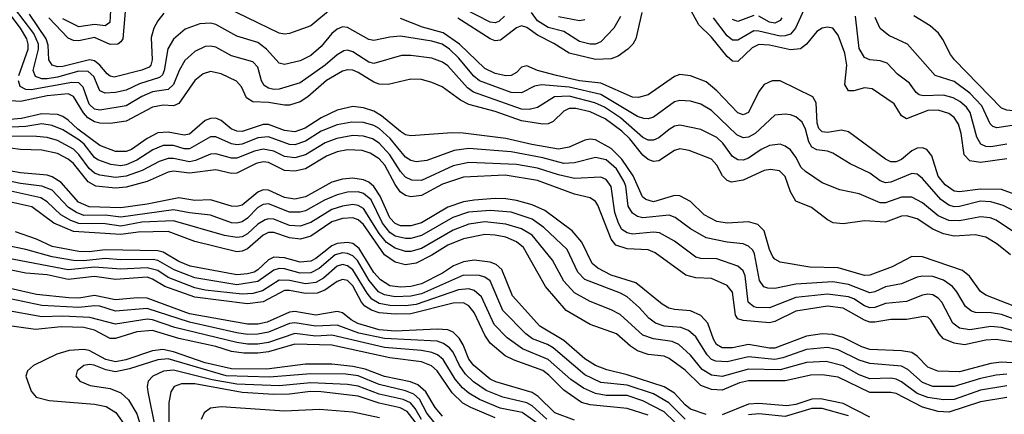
# Model space of a CAD drawing. Header units: inches. Extents: x 1308407 to 1441228, y 959628 to 1036311.
# Tile 621 of 656: x 1382746 to 1386481, y 1026305 to 1027802. Entities that reach past the tile are written whole.
import ezdxf

# ---------------------------------------------------------------- set-up
doc = ezdxf.new("R2010")
doc.units = ezdxf.units.IN
doc.header["$MEASUREMENT"] = 0
doc.layers.add('B3082', color=7, linetype='Continuous')

msp = doc.modelspace()

# ---------------------------------------------------------------- linework, layer by layer
at = {"layer": 'B3082', "color": 5}
for points, elevation in [([(1383096.3, 1027930), (1383088.4, 1027791.6), (1383070, 1027779), (1383030, 1027784.4), (1382970, 1027775.7), (1382910, 1027805.6)], 2760), ([(1382743.1, 1027590), (1382778.3, 1027690), (1382778.7, 1027710), (1382773.1, 1027730), (1382749.8, 1027770), (1382670, 1027873.6)], 2860), ([(1386610, 1027031.2), (1386476.6, 1027096.6), (1386430, 1027111.7), (1386390, 1027113.7), (1386310, 1027093.5), (1386290, 1027092.5), (1386270, 1027097.9), (1386240.1, 1027120.1), (1386170, 1027199.6), (1386150, 1027215.8), (1386130, 1027218.3), (1386050, 1027185.4), (1386030, 1027183.7), (1386010.3, 1027190.3), (1385970, 1027220.1), (1385895.5, 1027255.5), (1385830, 1027295.3), (1385810, 1027303.1), (1385770, 1027308.6), (1385750, 1027318.5), (1385739, 1027339), (1385727, 1027387), (1385713.6, 1027413.6), (1385690, 1027433.6), (1385670, 1027441.2), (1385650, 1027443.9), (1385610, 1027439.5), (1385535.9, 1027370), (1385510, 1027356), (1385490, 1027353.9), (1385465.7, 1027365.7), (1385370, 1027458.3), (1385330, 1027481.6), (1385290, 1027493.8), (1385250, 1027495.5), (1385230, 1027490.4), (1385150, 1027433), (1385130, 1027426.7), (1385112.8, 1027427.2), (1385090, 1027434.5), (1384950, 1027518.7), (1384830, 1027546), (1384724.8, 1027555.2), (1384698.8, 1027550), (1384650, 1027524.3), (1384610, 1027526.4), (1384490, 1027570.5), (1384468.3, 1027588.3), (1384410, 1027658.2), (1384376.9, 1027690), (1384348.7, 1027710), (1384310, 1027721.4), (1384190, 1027739.3), (1384150, 1027736.2), (1384090, 1027723.8), (1384070, 1027727.7), (1383990, 1027772.5), (1383970, 1027774.8), (1383950, 1027767), (1383930.6, 1027750), (1383890, 1027700.7), (1383850, 1027666.2), (1383810, 1027646.5), (1383750, 1027632.7), (1383730, 1027637), (1383682.8, 1027690), (1383650, 1027715.4), (1383570, 1027740.3), (1383490, 1027783.7), (1383470, 1027788.7), (1383430, 1027787.2), (1383373.6, 1027766.4), (1383330, 1027729.1), (1383307.8, 1027692.2), (1383294.4, 1027610), (1383287.4, 1027592.6), (1383276.7, 1027583.3), (1383201, 1027559), (1383150, 1027534.9), (1383110, 1027526.2), (1383070, 1027523.8), (1383050, 1027532.9), (1383027.4, 1027587.4), (1383006.2, 1027606.2), (1382970, 1027606.8), (1382890, 1027584.1), (1382850, 1027578.3), (1382830, 1027578.4), (1382806.6, 1027586.6), (1382797.9, 1027610), (1382817.1, 1027690), (1382817.7, 1027710), (1382800.2, 1027750), (1382690, 1027894.9)], 2840), ([(1383150, 1027879.6), (1383137.3, 1027730), (1383130, 1027717.8), (1383118.6, 1027710), (1383090, 1027707.8), (1383030, 1027734.4), (1382970, 1027722.5), (1382950, 1027722.9), (1382930, 1027732.9), (1382856.5, 1027810)], 2780), ([(1383932.5, 1027847.5), (1383850, 1027779.6), (1383770, 1027750.6), (1383750, 1027747.5), (1383730, 1027751.6), (1383490, 1027867.5)], 2820), ([(1384584.4, 1027815.6), (1384564.1, 1027795.9), (1384550, 1027790.3), (1384530, 1027792.5), (1384379.7, 1027870)], 2760), ([(1386490, 1027273.8), (1386390, 1027260.9), (1386350, 1027267), (1386327.9, 1027290), (1386316.8, 1027370), (1386306.2, 1027406.2), (1386290.9, 1027430.9), (1386270, 1027446.7), (1386230, 1027459.3), (1386190, 1027458.1), (1386110, 1027425.5), (1386090, 1027437.7), (1386063.3, 1027483.3), (1385979.6, 1027539.6), (1385950, 1027543.6), (1385910, 1027532.3), (1385890, 1027531.9), (1385876.2, 1027556.2), (1385883.7, 1027630), (1385875.6, 1027675.6), (1385850, 1027743.5), (1385829.9, 1027769.9), (1385810, 1027774.4), (1385790, 1027769.9), (1385770, 1027757.9), (1385730.1, 1027709.9), (1385707.8, 1027692.2), (1385670, 1027688.3), (1385590, 1027706.1), (1385550, 1027708.4), (1385524, 1027696), (1385470, 1027643.7), (1385450, 1027644.9), (1385430, 1027663.2), (1385370, 1027736.6), (1385322.6, 1027782.6), (1385287.1, 1027847.1)], 2780), ([(1385719.8, 1027840.2), (1385688.3, 1027770), (1385670, 1027747.9), (1385650, 1027740.7), (1385630, 1027740.1), (1385550, 1027759.3), (1385530, 1027759.8), (1385470, 1027724.5), (1385450, 1027725.1), (1385430, 1027741.2), (1385378.1, 1027810)], 2760), ([(1383292.7, 1027827.3), (1383270, 1027798.7), (1383254.6, 1027770), (1383244.8, 1027735.2), (1383248.4, 1027650), (1383243.7, 1027630), (1383237.2, 1027622.8), (1383210, 1027610.5), (1383104.9, 1027584.9), (1383090, 1027587.9), (1383077.5, 1027597.5), (1383050.4, 1027630.4), (1383030, 1027646.2), (1383010.6, 1027650.6), (1382910, 1027625.2), (1382890, 1027623.8), (1382869, 1027630), (1382857.4, 1027650), (1382853.9, 1027706.1), (1382846.7, 1027730), (1382784, 1027824)], 2820), ([(1386570, 1027120.6), (1386470, 1027157.7), (1386390, 1027159), (1386310, 1027148.5), (1386290, 1027151.5), (1386256.1, 1027176.1), (1386230, 1027208.1), (1386205.7, 1027285.7), (1386186.2, 1027310), (1386170, 1027316.1), (1386150, 1027314.7), (1386130, 1027305.2), (1386090, 1027272.1), (1386070, 1027262.7), (1386050, 1027262.8), (1386030, 1027273.3), (1385890, 1027376.9), (1385862.6, 1027382.6), (1385810, 1027374.7), (1385790, 1027376.7), (1385777.6, 1027390), (1385771.2, 1027410), (1385766.9, 1027486.9), (1385754.9, 1027510), (1385630, 1027570.3), (1385600.4, 1027570), (1385570, 1027556.1), (1385550, 1027530.5), (1385510.6, 1027450), (1385490, 1027441.4), (1385470, 1027449), (1385390, 1027532.5), (1385350, 1027566.6), (1385290, 1027589.9), (1385250, 1027593.9), (1385230, 1027586.9), (1385130, 1027516.9), (1385092.9, 1027507.1), (1385070, 1027508.6), (1384950, 1027561.4), (1384870, 1027570.7), (1384782.5, 1027590), (1384710.7, 1027610), (1384670, 1027627.8), (1384650, 1027621.7), (1384630, 1027602.4), (1384610, 1027590.7), (1384590, 1027589), (1384550, 1027598.6), (1384510, 1027616.7), (1384414.9, 1027710), (1384352.6, 1027752.6), (1384274.4, 1027774.4), (1384190, 1027807.1)], 2820), ([(1385105.3, 1027830), (1385082.6, 1027730), (1385071.1, 1027708.9), (1385052.5, 1027690), (1385015.6, 1027664.4), (1384990, 1027654), (1384930, 1027651), (1384830, 1027674.9), (1384772.4, 1027712.4), (1384710, 1027743.5), (1384670, 1027772.6), (1384650, 1027778.6), (1384630, 1027772.1), (1384570, 1027724.8), (1384550, 1027721.8), (1384530, 1027730.2), (1384408.5, 1027808.5)], 2780), ([(1385025.5, 1027814.5), (1385000.1, 1027770), (1384950, 1027718.3), (1384930.3, 1027709.7), (1384910, 1027709.4), (1384870, 1027720.1), (1384810, 1027757), (1384750, 1027772.4), (1384710, 1027798.6), (1384687.7, 1027830)], 2760), ([(1384890, 1027802.5), (1384870, 1027797.9), (1384790, 1027813.9)], 2740), ([(1385530, 1027818.4), (1385470, 1027795.4), (1385450, 1027803.1)], 2740), ([(1385636.4, 1027810), (1385630, 1027799.3), (1385610, 1027788.8), (1385590, 1027792.7), (1385550, 1027815.7)], 2740), ([(1386490, 1027329.7), (1386430, 1027319.8), (1386410, 1027320.8), (1386391.8, 1027330), (1386376.7, 1027356.7), (1386350.9, 1027450), (1386336.9, 1027470), (1386312.3, 1027492.3), (1386286.3, 1027506.3), (1386250, 1027515.7), (1386173, 1027513), (1386157.7, 1027517.7), (1386146, 1027526), (1386121.4, 1027561.4), (1386075.8, 1027595.8), (1386036.8, 1027636.8), (1386010, 1027646.7), (1385969.9, 1027649.9), (1385950, 1027658.9), (1385930, 1027693.7), (1385915.6, 1027815.6)], 2760), ([(1386510, 1027401), (1386451.9, 1027391.9), (1386437.2, 1027397.2), (1386426.8, 1027406.8), (1386394.9, 1027474.9), (1386350, 1027523.5), (1386290, 1027568), (1386218.5, 1027590), (1386112.9, 1027710), (1386042.2, 1027742.2), (1386010, 1027768.9), (1385990.8, 1027810.8)], 2740), ([(1386723.8, 1027830), (1386757.7, 1027770), (1386773.6, 1027730), (1386785.4, 1027650), (1386789.4, 1027570), (1386803, 1027490), (1386795.1, 1027464.9), (1386760.2, 1027430), (1386750, 1027409.7), (1386730, 1027400.7), (1386587.6, 1027447.6), (1386490, 1027459.5), (1386470, 1027466.7), (1386292.2, 1027650), (1386276.4, 1027670), (1386247.7, 1027727.7), (1386230.8, 1027750.8), (1386199.4, 1027779.4), (1386137.6, 1027817.6)], 2720), ([(1386557.2, 1026970), (1386450, 1027040.9), (1386426.6, 1027050), (1386390, 1027054.5), (1386310, 1027039.4), (1386270, 1027040.5), (1386230, 1027058.1), (1386170, 1027107.3), (1386130, 1027129.1), (1386090, 1027128.8), (1386030, 1027107.1), (1386010, 1027107.7), (1385930, 1027141.6), (1385856.2, 1027156.2), (1385790, 1027183.6), (1385726.5, 1027226.5), (1385710, 1027241.6), (1385690, 1027281.2), (1385670, 1027308.2), (1385650, 1027322.2), (1385630, 1027329.4), (1385590, 1027325.3), (1385558.1, 1027310), (1385510, 1027277), (1385490, 1027269.5), (1385470, 1027270.4), (1385450, 1027283.4), (1385413.5, 1027333.5), (1385390, 1027355.9), (1385330, 1027385.7), (1385250, 1027402.2), (1385230, 1027397.8), (1385210, 1027386.2), (1385170, 1027354.4), (1385150, 1027345.3), (1385130, 1027345.7), (1385110, 1027355.9), (1385024.9, 1027430), (1384963.6, 1027470), (1384927.4, 1027487.4), (1384830, 1027512.5), (1384774.2, 1027510), (1384710.6, 1027469.4), (1384677.9, 1027462.1), (1384650, 1027462.3), (1384467.5, 1027527.5), (1384444.1, 1027544.1), (1384370, 1027627), (1384350, 1027640.8), (1384310, 1027656.3), (1384230, 1027667), (1384194.2, 1027665.9), (1384090, 1027635.9), (1384070, 1027641), (1384010, 1027679.9), (1383990, 1027686.2), (1383976, 1027684), (1383950, 1027669), (1383904.9, 1027630), (1383810, 1027562.9), (1383730, 1027538.2), (1383710, 1027537.3), (1383690, 1027542.2), (1383673.1, 1027553.1), (1383663.8, 1027570), (1383650, 1027622), (1383630, 1027642.1), (1383550, 1027665.8), (1383490, 1027698.5), (1383470, 1027702.5), (1383450, 1027700.1), (1383410, 1027682.1), (1383372.7, 1027647.3), (1383350.6, 1027609.4), (1383330, 1027555.9), (1383310, 1027537.2), (1383250, 1027528), (1383210, 1027510.5), (1383150, 1027475.3), (1383050, 1027458.9), (1383030, 1027463.4), (1383010, 1027481.3), (1382986.9, 1027546.9), (1382970, 1027562.6), (1382943.5, 1027563.5), (1382790, 1027535.8), (1382770, 1027537.1), (1382748.4, 1027548.4), (1382741.2, 1027570)], 2860), ([(1386503.6, 1026910), (1386452.3, 1026952.3), (1386410, 1026977.5), (1386370, 1026985.4), (1386290, 1026981.2), (1386250, 1026989.4), (1386210, 1027007.5), (1386150, 1027046), (1386110, 1027057.9), (1386090, 1027056.7), (1386030, 1027034.2), (1385950, 1027039.1), (1385870, 1027027.9), (1385831.7, 1027031.7), (1385810, 1027042.6), (1385749.4, 1027089.4), (1385690, 1027113.7), (1385670, 1027148.7), (1385650, 1027207.4), (1385628.2, 1027228.2), (1385594.2, 1027234.2), (1385570, 1027229.9), (1385490, 1027192.9), (1385446.3, 1027186.3), (1385430, 1027191.5), (1385411.5, 1027210), (1385389.7, 1027249.7), (1385370, 1027272.5), (1385285.8, 1027305.8), (1385250, 1027311.8), (1385230, 1027306), (1385170, 1027266.4), (1385150, 1027264), (1385130, 1027272.1), (1385110, 1027288.6), (1385060.3, 1027350), (1385030, 1027378.9), (1384966.3, 1027426.3), (1384910, 1027453.2), (1384855.1, 1027464.9), (1384830, 1027465.3), (1384810, 1027455.4), (1384770, 1027416.6), (1384750, 1027407.5), (1384730, 1027405.3), (1384650, 1027419.1), (1384550, 1027453.7), (1384450, 1027480.5), (1384417.6, 1027497.6), (1384348.1, 1027548.1), (1384310, 1027564.5), (1384270, 1027575), (1384230, 1027576.7), (1384143.4, 1027556.6), (1384110, 1027557.2), (1384090, 1027564.9), (1384030, 1027601.9), (1384010, 1027610.9), (1383990, 1027612.2), (1383970, 1027607.4), (1383910, 1027571.8), (1383839.1, 1027510), (1383810, 1027490.6), (1383770, 1027478.5), (1383750, 1027478.4), (1383690, 1027488.3), (1383630, 1027490.7), (1383606.2, 1027506.2), (1383587.6, 1027547.6), (1383568.9, 1027568.9), (1383510, 1027596.9), (1383470, 1027605.6), (1383442.6, 1027597.4), (1383410, 1027572.1), (1383350, 1027484), (1383330, 1027476.1), (1383290, 1027477.4), (1383250, 1027470.2), (1383150, 1027417.2), (1383090, 1027408.7), (1383050, 1027409.1), (1383030, 1027414.9), (1383004.7, 1027430), (1382988.4, 1027448.4), (1382950.9, 1027510.9), (1382930, 1027521.3), (1382850, 1027513.9), (1382750, 1027492.3), (1382714.4, 1027494.4)], 2880), ([(1386550, 1026702.6), (1386410, 1026756.7), (1386390, 1026771.2), (1386349, 1026829), (1386321.4, 1026850), (1386170, 1026902.9), (1386130, 1026903.2), (1386055.2, 1026864.8), (1385970, 1026833), (1385950, 1026831.9), (1385850, 1026861), (1385742.9, 1026862.9), (1385630, 1026882.4), (1385610, 1026893.4), (1385602.7, 1026902.7), (1385590.2, 1026930.2), (1385570, 1027001.5), (1385545.3, 1027025.3), (1385510, 1027035.5), (1385430, 1027029.9), (1385390, 1027037), (1385341.7, 1027061.7), (1385290, 1027112.1), (1385250, 1027134.1), (1385230, 1027134.7), (1385150, 1027111.6), (1385120.4, 1027120.4), (1385108.9, 1027130), (1385072.8, 1027210), (1385030, 1027273.3), (1384990, 1027313.4), (1384930, 1027346.5), (1384910, 1027349.2), (1384890, 1027344.7), (1384830, 1027318.6), (1384790, 1027310.7), (1384688.2, 1027328.2), (1384590, 1027351.3), (1384428.7, 1027371.3), (1384386.5, 1027373.5), (1384230, 1027361.7), (1384210, 1027365.9), (1384190, 1027378.6), (1384118.1, 1027438.1), (1384090, 1027454.6), (1384050, 1027467.5), (1384010, 1027472.5), (1383950, 1027458.7), (1383890, 1027429.7), (1383828.8, 1027391.2), (1383790, 1027376.8), (1383750, 1027382), (1383690, 1027404.3), (1383670, 1027404), (1383590, 1027377.9), (1383570, 1027378.8), (1383548.5, 1027388.5), (1383510, 1027420.1), (1383490, 1027428.8), (1383470, 1027427.7), (1383450, 1027419.7), (1383390, 1027368.2), (1383370, 1027364), (1383310, 1027376.1), (1383270, 1027372.8), (1383230, 1027351.3), (1383170, 1027309.7), (1383150, 1027301.7), (1383110, 1027302.1), (1383050, 1027324.4), (1382967, 1027387), (1382930, 1027421.5), (1382910, 1027435.4), (1382890, 1027442.5), (1382830, 1027445), (1382753, 1027427), (1382650, 1027418.9)], 2920), ([(1386590, 1026639.1), (1386470, 1026683.7), (1386430.1, 1026689.9), (1386370.9, 1026690.9), (1386355.6, 1026695.6), (1386333.2, 1026713.2), (1386300.8, 1026770), (1386283.9, 1026790), (1386250, 1026813.6), (1386210, 1026827.3), (1386170, 1026829.3), (1386150, 1026824.7), (1386090, 1026799.7), (1386030, 1026789), (1385990, 1026769.3), (1385970, 1026765.8), (1385890, 1026797.8), (1385830, 1026807.1), (1385690, 1026798.3), (1385610, 1026782.7), (1385583.6, 1026783.6), (1385568.4, 1026788.4), (1385552, 1026812), (1385533.7, 1026913.7), (1385527.2, 1026927.2), (1385510, 1026943.4), (1385490, 1026951.2), (1385430, 1026957.7), (1385350, 1026975), (1385290, 1027008.3), (1385232.2, 1027052.2), (1385210, 1027060.7), (1385110, 1027050.6), (1385090, 1027055), (1385070, 1027068), (1385054.5, 1027094.5), (1385045.3, 1027170), (1385038.1, 1027190), (1385010, 1027235.9), (1384970, 1027270.2), (1384930, 1027279.4), (1384850, 1027258.5), (1384810, 1027257.1), (1384730, 1027278.4), (1384610, 1027300.8), (1384450, 1027313.7), (1384394.3, 1027305.7), (1384290, 1027268.3), (1384250, 1027262.9), (1384230, 1027267.7), (1384210, 1027280.7), (1384151.6, 1027351.6), (1384110, 1027389.4), (1384090, 1027401.3), (1384050, 1027412), (1384006.2, 1027413.8), (1383950, 1027402.8), (1383890, 1027379.2), (1383830, 1027340.8), (1383790, 1027327.9), (1383770, 1027329.2), (1383690, 1027358), (1383650, 1027354), (1383590, 1027330.6), (1383570, 1027327.5), (1383550, 1027330.7), (1383490, 1027358.3), (1383470, 1027357.5), (1383390, 1027311.9), (1383370, 1027312.8), (1383330, 1027325.2), (1383290, 1027324.3), (1383251.2, 1027308.8), (1383191.1, 1027268.9), (1383150, 1027251.6), (1383130, 1027248.2), (1383092.6, 1027252.6), (1383043.1, 1027270), (1383030, 1027279.7), (1382990.9, 1027330), (1382970, 1027346.3), (1382910, 1027384.7), (1382870, 1027401.1), (1382830, 1027406.6), (1382770, 1027396.7), (1382690, 1027393.8)], 2940), ([(1386570, 1026605.8), (1386470, 1026633.7), (1386430, 1026638.1), (1386350, 1026625.8), (1386310, 1026631.5), (1386285.2, 1026650), (1386243.8, 1026730), (1386230, 1026745.7), (1386210, 1026758.1), (1386190, 1026760.7), (1386170, 1026756.7), (1386110, 1026733.4), (1386030, 1026725.5), (1385990, 1026709.7), (1385970, 1026708.3), (1385950, 1026716.1), (1385910, 1026742.9), (1385890, 1026750.6), (1385810, 1026760.7), (1385690, 1026747.9), (1385590, 1026709), (1385540.5, 1026710), (1385530, 1026712.8), (1385509.7, 1026729.7), (1385497.1, 1026830), (1385489.7, 1026849.7), (1385470, 1026867.1), (1385390, 1026895), (1385330, 1026896.3), (1385310, 1026901.6), (1385230, 1026961.3), (1385173.2, 1026993.2), (1385150, 1026995.9), (1385070, 1026988.7), (1385050, 1026992.9), (1385030, 1027005.9), (1385016.8, 1027030), (1385004, 1027070), (1384989.6, 1027169.6), (1384970, 1027195.8), (1384950, 1027205.2), (1384850, 1027199.8), (1384790, 1027213), (1384710, 1027239.1), (1384630, 1027252.8), (1384450, 1027260.9), (1384390, 1027247.3), (1384270, 1027192.5), (1384233.3, 1027193.3), (1384210, 1027204.5), (1384190, 1027226.3), (1384149.8, 1027289.8), (1384110, 1027334.2), (1384084.7, 1027350), (1384050, 1027360.4), (1384010, 1027362.8), (1383948.9, 1027351.1), (1383905.2, 1027334.9), (1383830, 1027288.9), (1383790, 1027278.1), (1383750, 1027282.9), (1383710, 1027303.3), (1383670, 1027310.7), (1383636.6, 1027303.4), (1383570, 1027276.8), (1383550, 1027276.7), (1383490, 1027293.5), (1383470, 1027291.8), (1383412.5, 1027267.5), (1383390, 1027262.9), (1383330, 1027275.6), (1383310, 1027275.6), (1383275.3, 1027264.7), (1383210.4, 1027229.6), (1383150, 1027208.5), (1383110, 1027204), (1383050, 1027212.1), (1383030, 1027220.3), (1383010, 1027237.8), (1382971, 1027291), (1382950.6, 1027310.6), (1382890, 1027343.8), (1382850, 1027354.9), (1382810, 1027359.3), (1382690, 1027360.2)], 2960), ([(1386530, 1026575.3), (1386450, 1026588.7), (1386410, 1026585.5), (1386330, 1026568.9), (1386290, 1026574.1), (1386250, 1026591.7), (1386233.2, 1026610), (1386202.4, 1026662.4), (1386190, 1026673.1), (1386175.5, 1026675.5), (1386110, 1026664), (1386050, 1026664.6), (1385990, 1026654.3), (1385970, 1026654.9), (1385950, 1026661.7), (1385870, 1026707.1), (1385810, 1026715.5), (1385690, 1026695.7), (1385610, 1026656.4), (1385590, 1026652.3), (1385490, 1026660.5), (1385470, 1026666.9), (1385460.9, 1026680.9), (1385450, 1026768.3), (1385430, 1026793.3), (1385370, 1026820.1), (1385310, 1026822.8), (1385273.2, 1026833.2), (1385157, 1026917), (1385130, 1026929.2), (1385050, 1026933.3), (1385007, 1026947), (1384989.2, 1026969.2), (1384938.9, 1027098.9), (1384930, 1027112.2), (1384910, 1027126), (1384850, 1027140.1), (1384710, 1027192.6), (1384587.8, 1027212.2), (1384430, 1027205.3), (1384350, 1027178.2), (1384270, 1027134.7), (1384230, 1027129.6), (1384210, 1027135.1), (1384189.3, 1027149.3), (1384170, 1027176.3), (1384130.6, 1027250), (1384110, 1027274.4), (1384076.1, 1027296.1), (1384045.5, 1027305.5), (1383990, 1027308.6), (1383950, 1027300.9), (1383910, 1027284.1), (1383830, 1027236.9), (1383790, 1027227.8), (1383750, 1027230.2), (1383690, 1027260.6), (1383670, 1027263), (1383643.1, 1027256.9), (1383570, 1027219.3), (1383550, 1027218.4), (1383490, 1027232.3), (1383390, 1027219.3), (1383330, 1027227), (1383310, 1027223.8), (1383230, 1027188.2), (1383150, 1027166.7), (1383110, 1027163.2), (1383034.8, 1027170), (1383006.5, 1027186.5), (1382950, 1027256.8), (1382930, 1027273.3), (1382890, 1027294.1), (1382830, 1027307.5), (1382750, 1027310.2), (1382670, 1027319.4)], 2980), ([(1386510, 1026499.6), (1386470, 1026502.5), (1386430, 1026498.1), (1386310, 1026465.5), (1386228.6, 1026468.6), (1386190, 1026483.9), (1386150, 1026524.9), (1386130, 1026539.2), (1386090, 1026546.1), (1385970, 1026550.7), (1385940.4, 1026560.4), (1385870, 1026595.7), (1385830, 1026607.4), (1385790, 1026609.5), (1385730, 1026600.8), (1385610, 1026556.2), (1385590, 1026555.3), (1385510, 1026570.2), (1385450, 1026556.5), (1385410, 1026557.4), (1385389.6, 1026570), (1385377.7, 1026590), (1385356, 1026650), (1385330, 1026679.2), (1385290, 1026697.5), (1385230, 1026701.9), (1385208.1, 1026708.1), (1385182.9, 1026722.9), (1385083.2, 1026803.2), (1384990, 1026833.3), (1384939.1, 1026859.1), (1384917.2, 1026877.2), (1384877.9, 1026957.9), (1384841, 1027001), (1384738.2, 1027078.2), (1384690, 1027099.5), (1384630, 1027116.3), (1384590, 1027123.1), (1384550, 1027123.4), (1384470, 1027118), (1384430, 1027110.6), (1384370, 1027090.9), (1384270, 1027031.4), (1384230, 1027019.7), (1384190, 1027020.4), (1384170, 1027029.4), (1384150, 1027050.3), (1384112.9, 1027132.9), (1384088.9, 1027168.9), (1384070, 1027185.6), (1384050, 1027195.2), (1384010, 1027201), (1383970, 1027197.3), (1383930, 1027186.3), (1383830, 1027130.7), (1383790, 1027120.6), (1383750, 1027127.3), (1383690, 1027155.5), (1383670, 1027156.4), (1383650, 1027148.2), (1383590, 1027098.6), (1383570, 1027094), (1383550, 1027095.1), (1383470, 1027118.9), (1383410, 1027116.7), (1383350, 1027126), (1383230, 1027102.5), (1383130, 1027088.7), (1383010, 1027092.3), (1382969.3, 1027109.3), (1382904.1, 1027184.1), (1382870, 1027205.8), (1382850, 1027212.7), (1382750, 1027220.7), (1382670, 1027235.5)], 3020), ([(1386490, 1026457.3), (1386450, 1026453.8), (1386390, 1026441.1), (1386290.6, 1026410.6), (1386210, 1026410.8), (1386170, 1026425.2), (1386114.5, 1026474.5), (1386090, 1026487.3), (1385970, 1026497.1), (1385930, 1026509.9), (1385850, 1026548.9), (1385810, 1026558), (1385730, 1026550.9), (1385640.5, 1026519.5), (1385610, 1026513.1), (1385510, 1026523.2), (1385430, 1026503.2), (1385386.3, 1026506.3), (1385370, 1026513), (1385353, 1026530), (1385310, 1026598.8), (1385283, 1026623), (1385254.3, 1026634.3), (1385190, 1026639.3), (1385158, 1026650), (1385132.1, 1026670), (1385096, 1026710), (1385050, 1026751.1), (1385024.8, 1026764.8), (1384890, 1026816.5), (1384863.6, 1026843.6), (1384822.1, 1026930), (1384734.3, 1027014.3), (1384690, 1027044.7), (1384610, 1027071.7), (1384530, 1027078.4), (1384448.1, 1027071.9), (1384388.7, 1027051.3), (1384270, 1026983.8), (1384230, 1026972.1), (1384210, 1026971.3), (1384170, 1026981.4), (1384150, 1026994.2), (1384122, 1027030), (1384078.7, 1027118.7), (1384050, 1027142.9), (1384030, 1027148.5), (1383990, 1027147.7), (1383950, 1027137.5), (1383902, 1027118), (1383830, 1027077.3), (1383810, 1027071.5), (1383770, 1027071.7), (1383690, 1027103), (1383670, 1027101.2), (1383650, 1027090.2), (1383610, 1027049.3), (1383590, 1027035.7), (1383570, 1027030.3), (1383550, 1027031.5), (1383470, 1027060.2), (1383390, 1027069), (1383330, 1027081.3), (1383130, 1027052.6), (1383070, 1027059.9), (1382990, 1027059.8), (1382961.3, 1027070), (1382931.8, 1027090), (1382870, 1027155), (1382830, 1027171.1), (1382750, 1027180.2), (1382670, 1027196.7)], 3040), ([(1386490, 1026412.6), (1386390, 1026396.2), (1386290, 1026361.2), (1386250, 1026359.1), (1386190, 1026368.3), (1386150, 1026383.1), (1386090, 1026428.5), (1386070, 1026438.1), (1386050, 1026442.3), (1385970, 1026439), (1385930, 1026454.9), (1385870, 1026488.6), (1385805.3, 1026505.3), (1385730, 1026501.3), (1385630, 1026473.5), (1385510, 1026475.7), (1385410, 1026448.6), (1385370, 1026452.9), (1385335.1, 1026475.1), (1385290, 1026529.1), (1385246.4, 1026570), (1385220.8, 1026580.8), (1385150, 1026591.1), (1385110, 1026604.7), (1385023.2, 1026683.2), (1384990, 1026701.7), (1384910, 1026732.5), (1384850, 1026765.8), (1384809.9, 1026810), (1384767.5, 1026890), (1384690, 1026984.4), (1384650, 1027008.3), (1384590, 1027026.3), (1384510, 1027034.6), (1384450, 1027026.7), (1384390, 1027003.9), (1384270, 1026934.6), (1384230, 1026922.2), (1384210, 1026922.2), (1384170, 1026935.6), (1384137.2, 1026957.2), (1384110, 1026991.3), (1384050, 1027085.7), (1384030, 1027097.8), (1384010, 1027101.3), (1383970, 1027095.1), (1383930, 1027081.7), (1383850, 1027032.8), (1383810, 1027018.2), (1383770, 1027021.1), (1383710, 1027044.9), (1383690, 1027047), (1383676.7, 1027043.3), (1383650, 1027025.7), (1383610, 1026989.1), (1383590, 1026978.6), (1383570, 1026975.4), (1383523.3, 1026983.3), (1383330, 1027038.6), (1383210, 1027033.5), (1383130, 1027018.5), (1383070, 1027027.9), (1382970, 1027029.1), (1382940, 1027040), (1382902.2, 1027062.2), (1382850.9, 1027110.9), (1382826.4, 1027126.4), (1382690, 1027156.4)], 3060), ([(1386490, 1026368.4), (1386390, 1026352.3), (1386270, 1026313.4), (1386230, 1026315.2), (1386170, 1026331.4), (1386070, 1026383.2), (1386050, 1026387.5), (1385970, 1026387.4), (1385850, 1026445), (1385790, 1026455.1), (1385746.7, 1026453.3), (1385650, 1026431.3), (1385510, 1026432.3), (1385476.2, 1026423.8), (1385410, 1026396.6), (1385370, 1026398.5), (1385330, 1026413.8), (1385270, 1026472.4), (1385210, 1026516.4), (1385190, 1026524.7), (1385130, 1026531.6), (1385090, 1026545.7), (1385063.1, 1026563.1), (1385010, 1026609.9), (1384910, 1026645), (1384819.1, 1026699.1), (1384739.9, 1026790), (1384657.3, 1026937.3), (1384630, 1026959.9), (1384590, 1026976.8), (1384550, 1026985), (1384510, 1026986.7), (1384430, 1026970.7), (1384370, 1026946.7), (1384310, 1026909.3), (1384250, 1026878.9), (1384210, 1026871.5), (1384170, 1026881.5), (1384130, 1026910.2), (1384050, 1027024.9), (1384030, 1027042.6), (1384010, 1027050.5), (1383970, 1027048.3), (1383930, 1027034.7), (1383850, 1026980.7), (1383811.2, 1026968.8), (1383770, 1026974.4), (1383710, 1026995.3), (1383690, 1026994.3), (1383670, 1026984.5), (1383610, 1026933.1), (1383590, 1026923.7), (1383570, 1026921.6), (1383410, 1026960.4), (1383310, 1026998.8), (1383196.1, 1026996.1), (1383130, 1026986.5), (1382950, 1026999.1), (1382875.4, 1027030), (1382792.4, 1027092.4), (1382690, 1027114.7)], 3080), ([(1385350, 1026303.4), (1385290, 1026324.2), (1385270, 1026340.2), (1385230, 1026385.3), (1385190, 1026408.8), (1385050, 1026453.9), (1384973.2, 1026473.2), (1384930, 1026490.3), (1384890, 1026515.6), (1384810, 1026584.9), (1384719.4, 1026639.4), (1384614.7, 1026754.7), (1384574.7, 1026854.7), (1384553.1, 1026873.1), (1384530, 1026881.7), (1384470, 1026889.9), (1384430, 1026883.6), (1384391.9, 1026868.1), (1384350, 1026840.9), (1384270, 1026800), (1384230, 1026789.2), (1384190, 1026787), (1384150, 1026792.6), (1384114.6, 1026814.6), (1384090, 1026842.8), (1384034, 1026934), (1384010, 1026952.5), (1383990, 1026957.2), (1383950, 1026952.5), (1383930, 1026944.1), (1383870, 1026896.4), (1383850, 1026885.6), (1383810, 1026881.5), (1383750, 1026898.5), (1383710, 1026900.8), (1383690, 1026891), (1383650, 1026852.8), (1383635.4, 1026844.6), (1383610, 1026837.4), (1383570, 1026834.5), (1383392.6, 1026867.4), (1383350, 1026885.2), (1383290, 1026919.8), (1383270, 1026924.7), (1383070, 1026928.4), (1383010, 1026921.4), (1382970, 1026923), (1382870, 1026941.7), (1382810, 1026969), (1382730, 1026997.3)], 3120), ([(1385270, 1026285.9), (1385208.7, 1026348.7), (1385150, 1026381.9), (1385050, 1026414.9), (1384950, 1026425.8), (1384890, 1026454.3), (1384770, 1026556.6), (1384748.1, 1026570), (1384691.7, 1026591.7), (1384666.2, 1026610), (1384579.2, 1026699.2), (1384530.8, 1026810.8), (1384510, 1026825.4), (1384490, 1026831.4), (1384430, 1026832.8), (1384270, 1026761.5), (1384230, 1026752.6), (1384170, 1026751.1), (1384130, 1026757.8), (1384107.4, 1026770), (1384072.1, 1026812.1), (1384027.9, 1026887.9), (1384010, 1026906.3), (1383990, 1026915.6), (1383970, 1026917.1), (1383943.2, 1026910), (1383881.9, 1026858.1), (1383850, 1026841.7), (1383810, 1026840.8), (1383750, 1026856.7), (1383730, 1026857.5), (1383710, 1026851.4), (1383650, 1026808.9), (1383570, 1026796.4), (1383410, 1026822.1), (1383332.5, 1026852.5), (1383270, 1026888.7), (1383252, 1026892), (1383130, 1026891.5), (1383070, 1026896.6), (1382990, 1026887), (1382950, 1026887.8), (1382870, 1026902), (1382769.4, 1026930.6), (1382590, 1026967)], 3140), ([(1385270, 1026236.9), (1385190, 1026314), (1385110, 1026355.3), (1385050, 1026375.6), (1384970, 1026376.5), (1384930, 1026383.4), (1384884, 1026404), (1384836.8, 1026436.8), (1384750, 1026512.3), (1384653.7, 1026553.7), (1384595, 1026595), (1384546, 1026646), (1384497.3, 1026750), (1384470, 1026775.1), (1384450, 1026780.4), (1384410, 1026777.4), (1384250, 1026721.9), (1384210, 1026716.6), (1384150, 1026717.9), (1384110, 1026725.5), (1384082.2, 1026742.2), (1384063.9, 1026763.9), (1384010, 1026852.9), (1383990, 1026868.8), (1383970, 1026872.7), (1383950, 1026866.7), (1383898.8, 1026821.3), (1383870, 1026804.7), (1383830, 1026799.6), (1383770, 1026813), (1383730, 1026813.2), (1383667.1, 1026772.9), (1383630, 1026763), (1383590, 1026760.7), (1383450, 1026775.7), (1383410, 1026784.9), (1383310, 1026823.6), (1383270, 1026850.9), (1383230, 1026861), (1383130, 1026854.9), (1383030, 1026862.7), (1382930, 1026853.1), (1382670, 1026901.8)], 3160), ([(1385130, 1026301.3), (1385050, 1026327.3), (1384910, 1026340.4), (1384876.9, 1026350), (1384810, 1026396.1), (1384753.7, 1026453.7), (1384730, 1026471), (1384621.6, 1026510), (1384587.1, 1026527.1), (1384530, 1026575.1), (1384510, 1026604.5), (1384470, 1026691.3), (1384450, 1026716.6), (1384430, 1026727.6), (1384390, 1026726.2), (1384230, 1026686.5), (1384170, 1026684.1), (1384110, 1026689.8), (1384080.4, 1026700.4), (1384055.6, 1026715.6), (1384042.9, 1026730), (1384010, 1026792.1), (1383990, 1026811.9), (1383970, 1026816.7), (1383950, 1026809.1), (1383904, 1026776), (1383875.1, 1026764.9), (1383830, 1026762.8), (1383770, 1026774.8), (1383750, 1026774.3), (1383670, 1026731.9), (1383610, 1026723.4), (1383410, 1026748.9), (1383297.2, 1026790), (1383250, 1026818.2), (1383230, 1026824.6), (1383110, 1026816.2), (1383030, 1026828.3), (1382930, 1026816.7), (1382850, 1026834.2), (1382770, 1026840.6), (1382670, 1026860.1)], 3180), ([(1384850, 1026282), (1384776.3, 1026310), (1384712.4, 1026372.4), (1384690, 1026387.5), (1384551.9, 1026428.1), (1384530, 1026438.2), (1384468.3, 1026490), (1384450, 1026513.7), (1384428.7, 1026568.7), (1384413.6, 1026593.6), (1384390, 1026616.2), (1384370, 1026624.9), (1384330, 1026628), (1384170, 1026620.7), (1384110, 1026625.8), (1384028.8, 1026648.8), (1384002.9, 1026662.9), (1383970, 1026689.3), (1383950, 1026694.4), (1383870, 1026680.9), (1383790, 1026694.6), (1383770, 1026692.8), (1383685.5, 1026654.5), (1383650, 1026646.9), (1383610, 1026646.5), (1383390, 1026686.5), (1383230, 1026746), (1383193, 1026747), (1383110, 1026739), (1383030, 1026755.7), (1382970, 1026745.9), (1382933.3, 1026746.7), (1382810, 1026759.4), (1382710, 1026782.5)], 3220), ([(1384746.1, 1026286.1), (1384690, 1026336.4), (1384670, 1026348.3), (1384578.3, 1026370), (1384515.5, 1026395.5), (1384467.7, 1026427.7), (1384437.1, 1026457.1), (1384414.7, 1026490), (1384390, 1026541), (1384376.8, 1026556.8), (1384353.9, 1026573.9), (1384330, 1026582.5), (1384130, 1026591.8), (1384032.4, 1026612.4), (1383950, 1026643.5), (1383870, 1026638.8), (1383790, 1026652.1), (1383770, 1026648.9), (1383690, 1026616.3), (1383650, 1026608.6), (1383610, 1026608.1), (1383570, 1026613.4), (1383390, 1026654.4), (1383230, 1026706.4), (1383110, 1026695.6), (1383050, 1026715.2), (1383030, 1026716.8), (1382970, 1026709.6), (1382830, 1026717), (1382710, 1026743.3)], 3240), ([(1384730, 1026255.5), (1384651.5, 1026311.5), (1384568, 1026328), (1384490, 1026360.8), (1384450, 1026384.5), (1384425.6, 1026405.6), (1384398.5, 1026438.5), (1384352.7, 1026512.7), (1384330.6, 1026530.6), (1384310, 1026539.8), (1384270, 1026547), (1384130, 1026558.7), (1383930, 1026604.4), (1383870, 1026601.8), (1383790, 1026611.4), (1383690, 1026577.6), (1383650, 1026571.3), (1383610, 1026571.1), (1383570, 1026576.6), (1383334.3, 1026634.3), (1383250, 1026663.2), (1383230, 1026665.7), (1383110, 1026647), (1383012.1, 1026672.1), (1382910, 1026677), (1382830, 1026674.1), (1382690, 1026699.5)], 3260), ([(1384550, 1026291), (1384457.4, 1026330), (1384427.5, 1026347.5), (1384386.3, 1026386.3), (1384329.6, 1026470), (1384308.2, 1026488.2), (1384270, 1026504), (1384150, 1026519.4), (1383930, 1026567.6), (1383790, 1026570.4), (1383690, 1026541.8), (1383650, 1026536.5), (1383596.8, 1026536.8), (1383550, 1026543.4), (1383490, 1026561.9), (1383350, 1026592.8), (1383250, 1026622.8), (1383190, 1026618.3), (1383110, 1026592.1), (1383090, 1026592.4), (1383030, 1026624.6), (1382990, 1026633.8), (1382903.8, 1026636.2), (1382806.9, 1026626.9), (1382670, 1026645.3)], 3280), ([(1384350, 1026298), (1384321.4, 1026330), (1384286.5, 1026390), (1384256.7, 1026416.7), (1384227.9, 1026427.9), (1384130, 1026448.7), (1384056, 1026476), (1384010, 1026486.2), (1383930, 1026494.9), (1383830, 1026495), (1383683.5, 1026476.5), (1383550, 1026476.8), (1383450, 1026500), (1383330, 1026541.9), (1383289.6, 1026550.4), (1383250, 1026545.9), (1383148.8, 1026511.2), (1383110, 1026503.6), (1383073, 1026513), (1383010, 1026546.6), (1382990, 1026550), (1382933.8, 1026546.2), (1382886.6, 1026533.4), (1382798.5, 1026490), (1382775.8, 1026470), (1382770.2, 1026450), (1382790, 1026392), (1382809.1, 1026369.1), (1382857.6, 1026357.6), (1383030, 1026342.6), (1383074.3, 1026334.3), (1383111.4, 1026311.4), (1383150, 1026256.4)], 3320), ([(1384321.6, 1026270), (1384290, 1026308.7), (1384262.1, 1026362.1), (1384241.1, 1026381.1), (1384210, 1026394.2), (1384110, 1026417.3), (1384030, 1026450.8), (1383983.6, 1026456.4), (1383850, 1026458.1), (1383694.3, 1026445.7), (1383530, 1026450.5), (1383310, 1026515.6), (1383270, 1026510.8), (1383163.3, 1026476.7), (1383110, 1026466.1), (1383073.1, 1026473.1), (1383029, 1026491), (1383010, 1026493.9), (1382989.1, 1026490), (1382963.8, 1026470), (1382958.8, 1026450), (1382974, 1026430), (1383013.6, 1026413.6), (1383090, 1026402.7), (1383130, 1026386.5), (1383159.3, 1026359.3), (1383190, 1026306.8), (1383214.3, 1026230)], 3340), ([(1384270, 1026284.8), (1384246.8, 1026326.8), (1384228.5, 1026348.5), (1384200.9, 1026360.9), (1384110, 1026381.1), (1384030, 1026411.9), (1383990, 1026417.6), (1383850, 1026423.6), (1383730, 1026412.4), (1383570, 1026419.4), (1383475.9, 1026435.9), (1383330, 1026472.6), (1383291.5, 1026468.5), (1383250.8, 1026450), (1383233, 1026430), (1383229.6, 1026410), (1383232.6, 1026390), (1383258.8, 1026258.8)], 3360), ([(1384267.8, 1026247.8), (1384215.3, 1026315.3), (1384189.8, 1026329.8), (1384110, 1026347), (1384030, 1026373.7), (1383890, 1026389.8), (1383849, 1026391), (1383770, 1026381.6), (1383710, 1026380.3), (1383590, 1026387), (1383410, 1026419.9), (1383360.3, 1026419.7), (1383332.3, 1026410), (1383319.6, 1026390), (1383312, 1026348), (1383312.3, 1026207.7)], 3380), ([(1385970, 1026294.2), (1385870, 1026346.2), (1385783.9, 1026363.9), (1385750, 1026362), (1385690, 1026342.4), (1385656.3, 1026336.3), (1385550, 1026346.2), (1385510, 1026343.2), (1385410, 1026302.7)], 3120), ([(1384110.8, 1026290.8), (1384010, 1026312.5), (1383883.5, 1026323.5), (1383750, 1026316.6), (1383510, 1026333.4), (1383470, 1026328.3), (1383446.5, 1026310), (1383434.6, 1026285.4)], 3420), ([(1385890, 1026299.3), (1385790, 1026326.2), (1385750, 1026326.2), (1385650, 1026295.7), (1385550, 1026306.7), (1385510, 1026302.5)], 3140)]:
    msp.add_lwpolyline(points, dxfattribs=dict(at, elevation=elevation))

doc.saveas('drawing.dxf')
